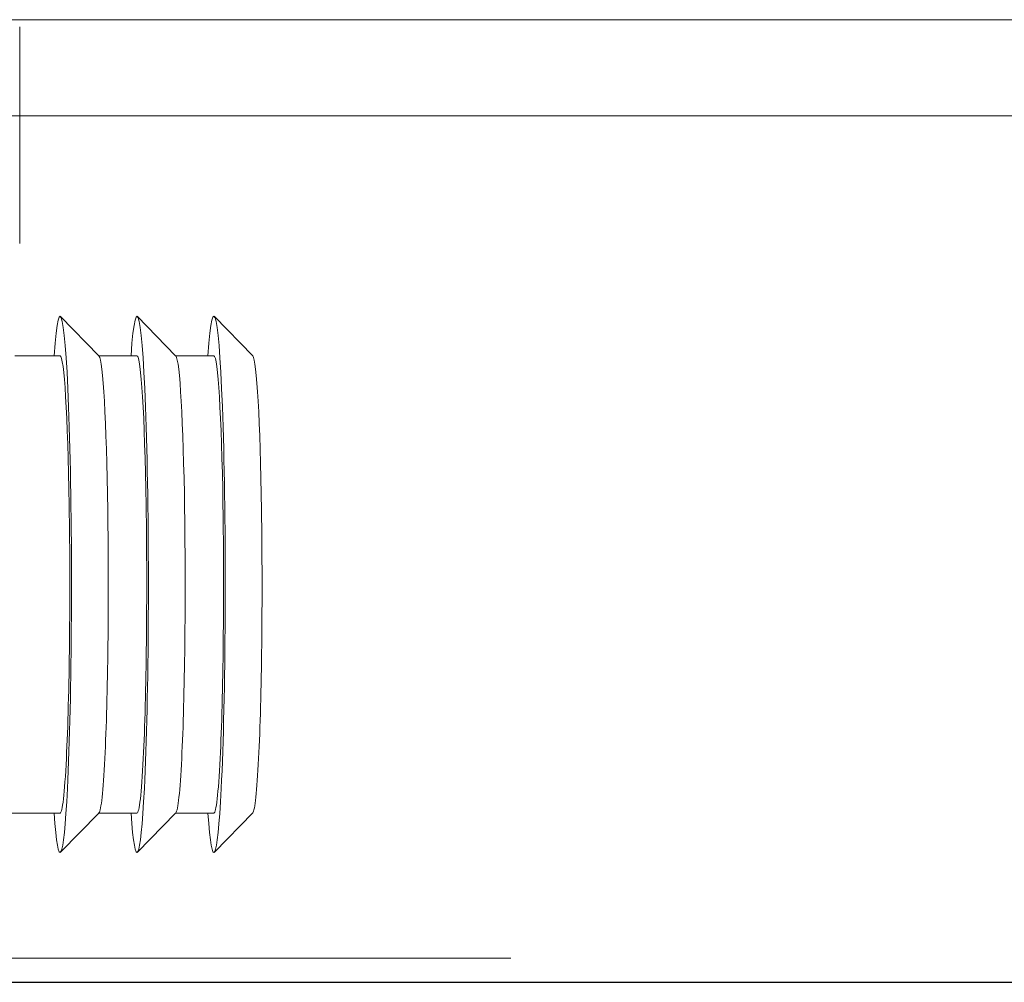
# Model space of a CAD drawing. Header units: millimetres. Extents: x 23192 to 177760, y -399809 to -79279.
# Tile 460 of 656: x 60436 to 60456, y -194641 to -194621. Entities that reach past the tile are written whole.
import ezdxf

# ---------------------------------------------------------------- set-up
doc = ezdxf.new("R2010")
doc.units = ezdxf.units.MM
doc.linetypes.add('DASHDOT', pattern=[25.4, 12.7, -6.35, 0, -6.35])
doc.layers.get('0').update_dxf_attribs({"lineweight": 0})
for name, color, linetype, lineweight in [('!! 0_ Istn-sciany', 3, 'Continuous', 30), ('!! 0_Osie', 1, 'DASHDOT', 13), ('!! 2 ZABUDOWA GK-MDF', 54, 'Continuous', 13), ('0-osie-liniA', 14, 'DASHDOT', 5)]:
    doc.layers.add(name, color=color, linetype=linetype, lineweight=lineweight)
doc.layers.add('!!_@ wypos sanit nd', color=7, linetype='Continuous', lineweight=0, plot=False)

# ---------------------------------------------------------------- blocks, each defined once
blk = doc.blocks.new('A$Cff2eaf8b')
for points in [[(-0.24945, 0.09108), (-0.24147, 0.09927)], [(-0.24136, 0.09113), (-0.23342, 0.09113), (-0.22548, 0.09927)], [(-0.22538, 0.09113), (-0.21743, 0.09113), (-0.2095, 0.09927)], [(-0.19567, 0.09113), (-0.20939, 0.09113)], [(-0.24945, -0.00383), (-0.24147, -0.01202)], [(-0.24136, -0.00387), (-0.23342, -0.00387), (-0.22548, -0.01202)], [(-0.22538, -0.00387), (-0.21743, -0.00387), (-0.2095, -0.01202)], [(-0.2, -0.00387), (-0.20939, -0.00387)], [(-0.20099, -0.02721), (-0.20099, -0.0722)]]:
    blk.add_lwpolyline(points)
for centre, major_axis, start_param, end_param in [((-0.24136, 0.04363), (0, 0.0557), 5.733752, 6.988802), ((-0.22538, 0.04363), (0, 0.0557), 5.733752, 6.988802), ((-0.20939, 0.04363), (0, 0.0557), 5.733752, 6.988802), ((-0.24936, 0.04363), (0, 0.0475), 0.043665, 0.705617), ((-0.24136, 0.04363), (0, 0.0475), 0, 0.705617), ((-0.23337, 0.04363), (0, 0.0475), 0.043665, 0.705617), ((-0.22538, 0.04363), (0, 0.0475), 0, 0.705617), ((-0.21739, 0.04363), (0, 0.0475), 0.043665, 0.705617), ((-0.20939, 0.04363), (0, 0.0475), 0, 0.705617), ((-0.24136, 0.04363), (0, 0.0557), 0.705617, 3.691026), ((-0.22538, 0.04363), (0, 0.0557), 0.705617, 3.691026), ((-0.20939, 0.04363), (0, 0.0557), 0.705617, 3.691026), ((-0.24936, 0.04363), (0, 0.0475), 0.705617, 3.097928), ((-0.24136, 0.04363), (0, 0.0475), 0.705617, 3.141593), ((-0.23337, 0.04363), (0, 0.0475), 0.705617, 3.097928), ((-0.22538, 0.04363), (0, 0.0475), 0.705617, 3.141593), ((-0.21739, 0.04363), (0, 0.0475), 0.705617, 3.097928), ((-0.20939, 0.04363), (0, 0.0475), 0.705617, 3.141593)]:
    blk.add_ellipse(centre, major_axis=major_axis, ratio=0.04256, start_param=start_param, end_param=end_param)
blk = doc.blocks.new('BLOK OSI')
at = {"layer": '0-osie-liniA', "ltscale": 5}
blk.add_lwpolyline([(48639.25763, -194702.0883), (55442.2848, -194702.0883)], dxfattribs=at)

msp = doc.modelspace()

# ---------------------------------------------------------------- linework, layer by layer
at = {"layer": '!! 0_ Istn-sciany'}
msp.add_lwpolyline([(60216.56735, -194641.12813), (60472.56735, -194641.12813)], dxfattribs=at)
at = {"layer": '!! 2 ZABUDOWA GK-MDF'}
for points in [[(60372.56735, -194621.12813), (60472.56735, -194621.12813)], [(60372.56735, -194623.12813), (60472.56735, -194623.12813)]]:
    msp.add_lwpolyline(points, dxfattribs=at)

# ---------------------------------------------------------------- block references
at = {"layer": '!! 0_Osie'}
msp.add_blockref('BLOK OSI', (8819.85593, 61.46017), dxfattribs=at)
at = {"layer": '!!_@ wypos sanit nd', "xscale": 100, "yscale": 100, "zscale": 100, "rotation": 180}
msp.add_blockref('A$Cff2eaf8b', (60415.60353, -194628.49768), dxfattribs=at)

doc.saveas('drawing.dxf')
